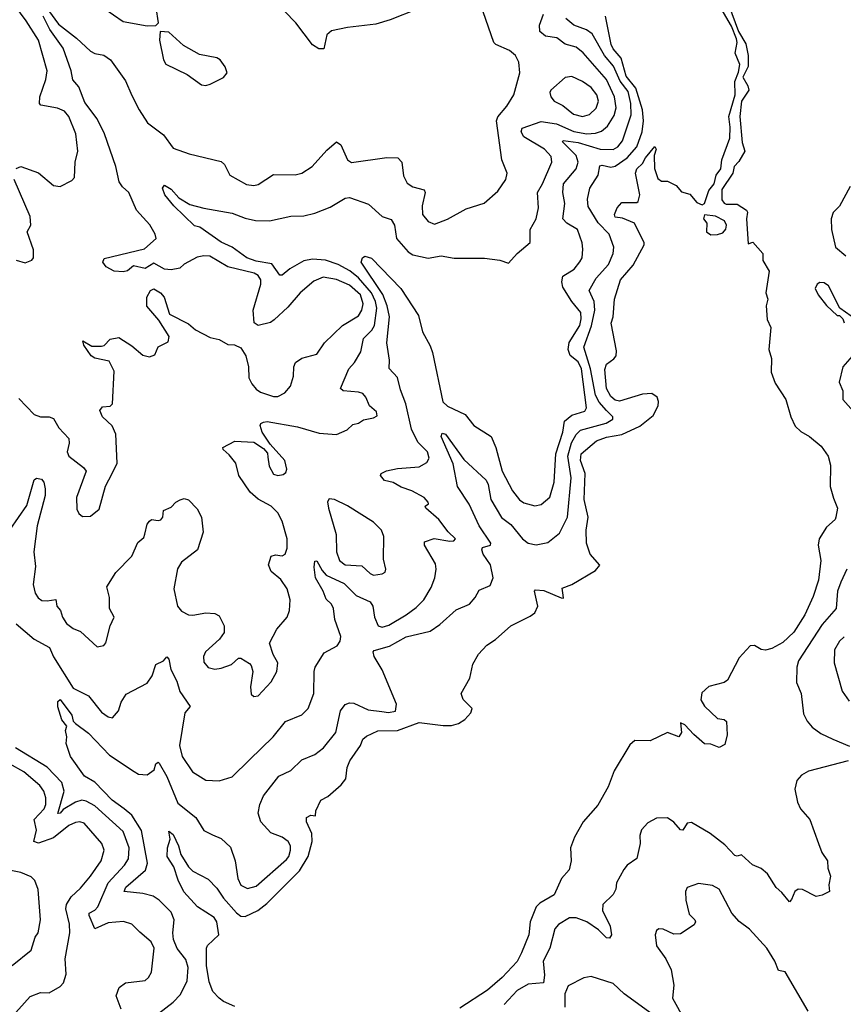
# Model space of a CAD drawing. Extents: x 1678759 to 1859541, y 384609 to 522867.
# Tile 271 of 466: x 1750009 to 1753793, y 493447 to 497969. Entities that reach past the tile are written whole.
import ezdxf

# ---------------------------------------------------------------- set-up
doc = ezdxf.new("R2010")
doc.units = 0

msp = doc.modelspace()

# ---------------------------------------------------------------- linework, layer by layer
at = {"layer": '0CON20XD'}
for points in [[(1749993.4, 497286.6), (1750015, 497295.8), (1750096.3, 497266.3), (1750165, 497208), (1750195, 497203.3), (1750248.5, 497231.5), (1750260.5, 497245), (1750264.5, 497315), (1750276.5, 497365), (1750266.8, 497445), (1750235.3, 497525), (1750215, 497550), (1750182.9, 497562.9), (1750106.4, 497576.4), (1750099.5, 497585), (1750102.5, 497615), (1750128.9, 497695), (1750135.4, 497734.6), (1750095.8, 497875), (1750039.7, 497965), (1749987, 498035)], [(1750395, 498022.7), (1750485, 497960.5), (1750595, 497941.4), (1750635, 497943.3), (1750646.2, 497955), (1750636, 498025)], [(1750997.1, 493437.1), (1750945, 493459.1), (1750925, 493474.1), (1750895.8, 493505), (1750879.1, 493549.1), (1750867, 493625), (1750867.5, 493705), (1750872.5, 493717.5), (1750924.5, 493765.5), (1750915, 493825.6), (1750903.1, 493845), (1750826.8, 493895), (1750763.2, 493963.2), (1750736.9, 494016.9), (1750717.6, 494077.6), (1750686.2, 494125), (1750687.7, 494165), (1750700, 494205), (1750695, 494242.5), (1750715, 494226.7), (1750738.9, 494175), (1750748.9, 494135), (1750785, 494078.1), (1750805, 494057.5), (1750875, 494021.4), (1750915, 493980.6), (1750944.8, 493934.8), (1751005, 493867.4), (1751025, 493851.8), (1751045, 493850.7), (1751102.5, 493877.5), (1751145, 493909.5), (1751295, 494059.5), (1751333.9, 494125), (1751353.5, 494195), (1751351.9, 494231.9), (1751327.1, 494285), (1751326.2, 494305), (1751346.2, 494316.2), (1751368.3, 494311.7), (1751369.2, 494335), (1751392.9, 494385), (1751425, 494401.8), (1751485.6, 494454.4), (1751507.4, 494482.6), (1751514.2, 494535), (1751525.1, 494564.9), (1751574.4, 494635), (1751586, 494664), (1751601.9, 494678.1), (1751655, 494703.1), (1751745, 494704.9), (1751845, 494741.2), (1751955, 494727), (1751992.3, 494727.7), (1752025, 494736.5), (1752053.6, 494755), (1752081.9, 494785), (1752087.5, 494805), (1752046.9, 494846.9), (1752038, 494875), (1752077.1, 494945), (1752090.3, 495009.7), (1752117.1, 495055), (1752155, 495095.6), (1752195, 495122.7), (1752265, 495185.6), (1752355, 495228.9), (1752375.5, 495245), (1752389.4, 495275), (1752374, 495345), (1752378.8, 495351.2), (1752417.2, 495347.2), (1752496.4, 495313.6), (1752507, 495313), (1752505.5, 495325.5), (1752501.2, 495358.8), (1752546.2, 495375), (1752655, 495439.2), (1752673.6, 495463.6), (1752630, 495515), (1752612.7, 495565), (1752611.2, 495625), (1752620.4, 495685), (1752602.2, 495765), (1752606.8, 495885), (1752585.3, 495945), (1752589.2, 495975), (1752658.6, 496035), (1752705, 496051.6), (1752775.6, 496064.4), (1752858, 496102), (1752919.1, 496150.9), (1752942.3, 496195), (1752944.6, 496215), (1752937.9, 496235), (1752912.7, 496252.7), (1752870.9, 496249.1), (1752765, 496217.9), (1752745, 496222.3), (1752725, 496238.9), (1752705.5, 496275), (1752697.7, 496362.3), (1752705, 496386.7), (1752738.6, 496411.4), (1752749.2, 496425), (1752751.2, 496448.8), (1752726.7, 496575), (1752735.7, 496604.3), (1752741.8, 496685), (1752769.1, 496775), (1752828.1, 496841.9), (1752878, 496935), (1752878, 496945), (1752834.2, 497034.2), (1752778.3, 497058.3), (1752745, 497063.1), (1752741.2, 497075), (1752753.3, 497105), (1752775, 497130), (1752845, 497130), (1752850, 497135), (1752857.5, 497165), (1752837.5, 497265), (1752844, 497285), (1752870.7, 497309.3), (1752884.4, 497335), (1752927.5, 497387.5), (1752932.5, 497375), (1752923.3, 497345), (1752926.1, 497286.1), (1752940.7, 497240.7), (1752958.3, 497228.3), (1752985, 497227.5), (1753025, 497207.5), (1753049.3, 497179.3), (1753088.3, 497168.3), (1753120.5, 497130.5), (1753145, 497118.8), (1753155.6, 497124.4), (1753174.6, 497185.4), (1753200, 497215), (1753208.5, 497255), (1753230.7, 497285), (1753234.5, 497325.5), (1753271.1, 497425), (1753273.7, 497476.3), (1753266.9, 497525), (1753295.4, 497624.6), (1753294.4, 497685), (1753311.8, 497728.2), (1753317, 497763), (1753295.4, 497815), (1753305.5, 497865), (1753301.9, 497881.9), (1753279.2, 497939.2), (1753231.6, 498021.6)], [(1751835, 498018.4), (1751711.3, 497968.7), (1751645, 497949.1), (1751515, 497933.4), (1751441.8, 497918.2), (1751420.8, 497899.2), (1751406, 497835), (1751383.3, 497835), (1751355, 497854), (1751278, 497955), (1751225, 498008)], [(1753265, 498040), (1753311.5, 497915), (1753345, 497858.8), (1753355.6, 497805), (1753355.6, 497755), (1753330.8, 497705), (1753354.5, 497665), (1753358.9, 497645), (1753324.6, 497595.4), (1753317.9, 497525), (1753327.5, 497405), (1753340.4, 497365), (1753312.6, 497317.4), (1753291.8, 497295), (1753285.5, 497264.5), (1753235, 497188.8), (1753235, 497142.5), (1753245, 497126), (1753255, 497122.2), (1753305, 497122.2), (1753348.6, 497095), (1753353.3, 497085), (1753348.5, 497055), (1753355, 496940), (1753377, 496947), (1753423.3, 496895), (1753423.6, 496863.6), (1753452.5, 496815), (1753437.1, 496715), (1753445.4, 496685), (1753438.6, 496655), (1753442.7, 496592.7), (1753459.2, 496555), (1753450, 496455), (1753462.5, 496412.5), (1753461.1, 496351.1), (1753479.8, 496299.8), (1753528.2, 496225), (1753551.9, 496145), (1753571.9, 496101.9), (1753597.1, 496077.1), (1753637.1, 496055), (1753691.1, 496011.1), (1753723.3, 495965), (1753733.6, 495923.6), (1753733.1, 495825), (1753748.3, 495771.7), (1753765.7, 495725.7), (1753758.8, 495685), (1753755, 495673.8), (1753715, 495638.8), (1753682.5, 495585), (1753677.5, 495555), (1753690, 495485), (1753679.5, 495395), (1753655, 495320), (1753615.4, 495235), (1753565, 495156.4), (1753515, 495109.2), (1753465, 495081.5), (1753435, 495073.5), (1753415, 495076.9), (1753385, 495094.2), (1753365, 495094), (1753315, 495037.5), (1753261.2, 494935), (1753245, 494924.3), (1753175, 494905.9), (1753143.1, 494876.9), (1753138.2, 494845), (1753155.4, 494815.4), (1753215, 494760), (1753245.6, 494755.6), (1753255.5, 494745.5), (1753260, 494685), (1753249.3, 494640.7), (1753223.3, 494626.7), (1753185, 494641.1), (1753155, 494642.9), (1753105.4, 494685.4), (1753065, 494730.8), (1753045, 494740), (1753050, 494695), (1753037.5, 494675), (1752985, 494694.6), (1752905, 494657.1), (1752835, 494659), (1752811.6, 494638.4), (1752740.5, 494519.5), (1752712.6, 494445), (1752665, 494361.8), (1752598.4, 494285), (1752557.8, 494215), (1752540, 494165), (1752542.9, 494105), (1752533.5, 494065), (1752497.8, 494025), (1752465, 493949.2), (1752398.4, 493911.6), (1752381.3, 493895), (1752354.7, 493825), (1752348.1, 493765), (1752315, 493683.3), (1752295, 493643.3), (1752225, 493569), (1752158.5, 493511.5), (1752031.5, 493428.5)], [(1749993.6, 495195), (1750075, 495123.5), (1750146, 495086), (1750165, 495042.1), (1750255, 494898.8), (1750325, 494864.1), (1750385, 494788.8), (1750415, 494766.5), (1750435, 494762.2), (1750463.1, 494795), (1750475.6, 494835), (1750499.1, 494870.9), (1750595, 494921.2), (1750617.5, 494955), (1750635, 495007.5), (1750670, 495025), (1750685, 495042.5), (1750695, 495032.5), (1750702.9, 494985), (1750731.5, 494931.5), (1750745, 494884), (1750792.5, 494815), (1750768.2, 494785), (1750743.3, 494635), (1750756.1, 494585), (1750803.3, 494515), (1750865, 494476.4), (1750925, 494473.3), (1750985, 494491.2), (1751065, 494569.4), (1751174.2, 494675.8), (1751230, 494745), (1751305, 494776.5), (1751334.4, 494805), (1751360.8, 494875), (1751361.8, 494975), (1751366.9, 494995), (1751408.2, 495061.8), (1751467.3, 495092.7), (1751482.2, 495115), (1751484.4, 495135.6), (1751457.1, 495215), (1751451.2, 495265), (1751440.9, 495285), (1751417.6, 495307.6), (1751403.8, 495345), (1751368.1, 495405), (1751361.8, 495455), (1751365, 495482.5), (1751375, 495483.8), (1751399, 495439), (1751417.9, 495417.9), (1751499.8, 495379.8), (1751555.3, 495325), (1751619.4, 495295), (1751631.3, 495275), (1751638.9, 495225), (1751655.7, 495185), (1751675, 495179.6), (1751705, 495187.5), (1751785, 495235.9), (1751830.7, 495269.3), (1751866.2, 495305), (1751899.2, 495360.8), (1751916.4, 495405), (1751922.5, 495445), (1751919.8, 495469.8), (1751868.8, 495555), (1751869.5, 495570.5), (1751913.4, 495586.6), (1751985, 495574.5), (1752004.3, 495575.7), (1752010.6, 495585), (1751976.9, 495616.9), (1751935, 495674.1), (1751875.7, 495725), (1751871.2, 495735), (1751886.7, 495745), (1751886.1, 495753.9), (1751866.9, 495775), (1751811.4, 495805), (1751761.5, 495821.5), (1751725, 495843.8), (1751685, 495852.8), (1751667.1, 495875), (1751670, 495885), (1751695, 495897.5), (1751745, 495908.2), (1751845, 495915.3), (1751878.9, 495935), (1751890, 495955), (1751882.9, 495985), (1751838.3, 496028.2), (1751808.4, 496088.4), (1751782.4, 496205), (1751758.6, 496268.6), (1751745, 496325.4), (1751706.8, 496366.8), (1751708.1, 496405), (1751695.7, 496485), (1751708.5, 496605), (1751697.6, 496655), (1751676.8, 496706.8), (1751578, 496855), (1751583.3, 496875), (1751595, 496883.3), (1751625, 496873.3), (1751759.4, 496735), (1751840.7, 496610.7), (1751860, 496535), (1751895, 496471.9), (1751905, 496440.8), (1751953.8, 496213.8), (1751975, 496193.5), (1752055.2, 496155.2), (1752095.7, 496105.7), (1752175, 496054.2), (1752196.2, 496005), (1752225, 495895.7), (1752273.1, 495805), (1752305, 495763.5), (1752325, 495749.6), (1752375, 495736.5), (1752405, 495743.1), (1752444, 495776), (1752464.7, 495845), (1752472.5, 495975), (1752504.2, 496074.2), (1752511.8, 496125), (1752545, 496152.3), (1752605, 496171.5), (1752613.1, 496186.9), (1752590.7, 496365), (1752575, 496397.9), (1752537.6, 496427.6), (1752529.6, 496455), (1752533.6, 496486.4), (1752583, 496565), (1752589.2, 496595), (1752586.6, 496625), (1752545, 496674.7), (1752505, 496740.7), (1752499.1, 496765), (1752505, 496790.9), (1752556, 496824), (1752582.9, 496857.1), (1752592.5, 496875), (1752596.5, 496915), (1752593.1, 496945), (1752571.2, 497005), (1752522.1, 497035), (1752504.7, 497055), (1752514.1, 497125), (1752504, 497175), (1752506.8, 497215), (1752566.2, 497283.8), (1752575.3, 497315), (1752565.8, 497345), (1752502.1, 497407.9), (1752505.7, 497414.3), (1752575, 497405.1), (1752675.2, 497374.8), (1752735, 497372.6), (1752756.7, 497385), (1752777.7, 497412.3), (1752818, 497532), (1752817.5, 497585), (1752805, 497639.7), (1752767.4, 497687.4), (1752736.6, 497756.6), (1752695.1, 497805.1), (1752638.8, 497905), (1752613.4, 497923.4), (1752555, 497944.7), (1752518.2, 497975)], [(1750005, 496230), (1750075, 496156.5), (1750105, 496144.5), (1750145, 496145.6), (1750165, 496138), (1750188.6, 496095), (1750234.4, 496045), (1750236.4, 496025), (1750227.5, 495985), (1750234.4, 495965), (1750303.1, 495913.1), (1750314.4, 495895), (1750270, 495775), (1750271.1, 495721.1), (1750280.9, 495700.9), (1750298.1, 495688.1), (1750335, 495689.1), (1750375, 495720.8), (1750403.4, 495826.6), (1750434.4, 495885.6), (1750457.3, 495932.7), (1750451.1, 496065), (1750434, 496104), (1750390, 496145), (1750377.5, 496175), (1750389.3, 496190.7), (1750425, 496193.8), (1750435.8, 496204.2), (1750442.9, 496355), (1750420.3, 496400.3), (1750355, 496414), (1750336.9, 496425), (1750304.2, 496475), (1750300, 496495), (1750340, 496470), (1750385, 496469.2), (1750397.7, 496472.3), (1750425, 496502), (1750465, 496509.2), (1750525, 496471.9), (1750575, 496428.2), (1750605, 496421.5), (1750630.3, 496429.7), (1750645, 496466.2), (1750690.7, 496489.3), (1750695.8, 496514.2), (1750648.8, 496588.8), (1750593.6, 496653.6), (1750593.3, 496695), (1750610, 496725), (1750625, 496733.3), (1750656.7, 496715), (1750673.3, 496695), (1750696.7, 496616.7), (1750785, 496571.9), (1750817.5, 496545), (1750885, 496508.9), (1750925, 496501.1), (1750965, 496478.1), (1750995.6, 496475.6), (1751025, 496462.5), (1751047.7, 496425), (1751060.4, 496375), (1751061.8, 496325), (1751075, 496297.5), (1751095, 496272.3), (1751115, 496258.7), (1751175, 496238.8), (1751195, 496238.8), (1751227.5, 496255), (1751253.4, 496286.6), (1751267.6, 496332.4), (1751268.6, 496375), (1751276.9, 496395), (1751305, 496414.4), (1751375, 496432.9), (1751409.1, 496485), (1751492.2, 496565), (1751565, 496609.3), (1751581, 496635), (1751586.7, 496665), (1751574.3, 496705), (1751525, 496750), (1751465, 496776.1), (1751403.7, 496786.3), (1751360.9, 496769.1), (1751297.3, 496715), (1751241.8, 496648.2), (1751178.8, 496591.2), (1751160.9, 496579.1), (1751105, 496564.4), (1751086.9, 496576.9), (1751081.5, 496635), (1751117.6, 496755), (1751116.6, 496775), (1751105.3, 496795), (1751085.7, 496805.7), (1750964.8, 496834.8), (1750883.3, 496883.3), (1750855, 496884.8), (1750825, 496877.9), (1750765, 496846.3), (1750745, 496828.2), (1750705, 496819.7), (1750675, 496823.1), (1750625, 496851.1), (1750585, 496826.1), (1750531.8, 496838.2), (1750505, 496815.5), (1750485, 496811.2), (1750443.3, 496815), (1750406, 496835), (1750390.8, 496855), (1750398, 496872), (1750582.6, 496917.4), (1750635.6, 496965), (1750632.2, 496985), (1750606.6, 497026.6), (1750545.8, 497095), (1750510.9, 497175), (1750481.7, 497201.7), (1750466.4, 497225), (1750451.3, 497295), (1750399.1, 497445), (1750364.8, 497514.8), (1750308.9, 497588.9), (1750280.5, 497660.5), (1750253, 497693), (1750245.8, 497735), (1750208.9, 497838.9), (1750147.7, 497925), (1750117.3, 497985)], [(1750041.5, 495738.5), (1750075, 495855.6), (1750087, 495863), (1750109.2, 495859.2), (1750120.4, 495845), (1750126.9, 495815), (1750126.9, 495783.1), (1750090.2, 495645), (1750074.1, 495525), (1750082.1, 495457.9), (1750071.5, 495375), (1750080.5, 495335), (1750094, 495314), (1750111.5, 495301.5), (1750135, 495299.4), (1750175, 495306.7), (1750180, 495275), (1750196.4, 495255), (1750206.4, 495225), (1750225, 495195.6), (1750255, 495173.5), (1750288.9, 495158.9), (1750365, 495088.8), (1750395, 495094.2), (1750405, 495106.7), (1750424.2, 495185), (1750443.3, 495225), (1750422, 495265), (1750422.5, 495315), (1750408.8, 495365), (1750450.6, 495429.4), (1750524.5, 495505.5), (1750552.6, 495567.4), (1750578.8, 495591.2), (1750583.9, 495606.1), (1750595, 495652.5), (1750605, 495666.2), (1750615, 495673.3), (1750645, 495668.8), (1750657.3, 495672.7), (1750666.2, 495685), (1750670, 495715), (1750705, 495730), (1750727, 495753), (1750746.4, 495763.6), (1750765, 495770), (1750785, 495764), (1750825, 495723.3), (1750844.3, 495685), (1750852, 495615), (1750825.8, 495535), (1750752.6, 495477.4), (1750733.6, 495446.4), (1750717.6, 495355), (1750734.7, 495275), (1750751.8, 495251.8), (1750785, 495236.1), (1750805, 495234.1), (1750865, 495244.6), (1750905, 495241.5), (1750925, 495230.8), (1750947.8, 495185), (1750947.8, 495155), (1750926.6, 495123.4), (1750862.5, 495065), (1750853.1, 495045), (1750855, 495018.8), (1750875, 494994.4), (1750906.4, 494986.4), (1750935, 494990), (1750981.7, 495008.3), (1751015, 495036), (1751025, 495036.2), (1751065, 495012), (1751073.1, 495003.1), (1751079.5, 494975), (1751070, 494905), (1751072, 494872), (1751085, 494860), (1751105, 494864), (1751165, 494928), (1751190.6, 494975), (1751194.4, 495015), (1751173.4, 495053.4), (1751156.7, 495105), (1751190.5, 495169.5), (1751237.9, 495225), (1751249.3, 495255), (1751251.1, 495305), (1751237.6, 495355), (1751208.4, 495398.4), (1751164.5, 495435), (1751152.5, 495465), (1751164.3, 495505.7), (1751185, 495511.1), (1751215, 495506.7), (1751228.1, 495515), (1751237.9, 495542.1), (1751238.1, 495585), (1751215.4, 495665.4), (1751194.5, 495704.5), (1751165, 495735.3), (1751105, 495766.5), (1751068.5, 495798.5), (1751015.5, 495875), (1751001.7, 495931.7), (1750971.1, 495971.1), (1750943.3, 495995), (1750942.5, 496005), (1750997.3, 496032.7), (1751085, 496028.8), (1751129.1, 495999.1), (1751148.3, 495978.3), (1751149.7, 495959.7), (1751155, 495918.8), (1751175, 495881.2), (1751195, 495875.4), (1751219.3, 495880.7), (1751231.1, 495888.9), (1751237.1, 495905), (1751227.1, 495945), (1751160.4, 496020.4), (1751123.8, 496075), (1751114.2, 496105.8), (1751116.7, 496115), (1751128.6, 496121.4), (1751145.8, 496124.2), (1751285, 496099.3), (1751385, 496070.9), (1751465, 496064.2), (1751513.3, 496085), (1751539.7, 496110.3), (1751565, 496116.2), (1751588, 496132), (1751635, 496140), (1751650.7, 496149.3), (1751648.8, 496168.8), (1751615.8, 496195.8), (1751599.2, 496235), (1751585, 496252), (1751565, 496258.9), (1751495, 496264.6), (1751482.5, 496275), (1751521.1, 496365), (1751547.3, 496395), (1751576, 496444), (1751589.3, 496505), (1751626.9, 496543.1), (1751638.8, 496565), (1751649.7, 496645), (1751643.7, 496675), (1751624.8, 496714.8), (1751565, 496783.5), (1751525.6, 496815.6), (1751472.4, 496845), (1751414.8, 496865.2), (1751355, 496869.3), (1751315, 496861.5), (1751250, 496825), (1751215, 496795.6), (1751205, 496795.8), (1751167.6, 496847.6), (1751095, 496860), (1751052.9, 496875), (1750985, 496924.7), (1750935, 496947.9), (1750836.2, 497016.2), (1750813, 497023), (1750716.7, 497115), (1750675.6, 497165), (1750665.6, 497195), (1750675, 497208.9), (1750705, 497191.1), (1750740.8, 497150.8), (1750791.1, 497121.1), (1750855, 497103.2), (1750985, 497080.3), (1751045, 497057.5), (1751092.4, 497047.6), (1751157.5, 497045), (1751255, 497066.4), (1751315, 497068.9), (1751365, 497080.4), (1751435, 497108.9), (1751505, 497149.1), (1751525, 497153.1), (1751611.6, 497121.6), (1751675, 497065.6), (1751715, 497051.4), (1751731.1, 497025), (1751740, 496965), (1751793.6, 496903.6), (1751815, 496889.1), (1751885, 496874.4), (1751945, 496884.3), (1752005.7, 496874.3), (1752145, 496874.4), (1752215.5, 496865.5), (1752255, 496851.2), (1752294, 496895), (1752354.2, 496945.8), (1752354.6, 497005), (1752382, 497055), (1752393.2, 497105), (1752387.5, 497175), (1752410.6, 497215), (1752453.8, 497315), (1752451.2, 497341.2), (1752420.8, 497375), (1752325, 497431.4), (1752313.7, 497455), (1752318.2, 497471.8), (1752405, 497501.1), (1752475, 497491.6), (1752555, 497456.3), (1752615, 497445.5), (1752655, 497447.6), (1752682.3, 497457.7), (1752709, 497481), (1752740.2, 497529.8), (1752749.6, 497565), (1752741.9, 497615), (1752704.8, 497695), (1752598, 497818), (1752565, 497842.9), (1752515, 497856.7), (1752476.5, 497886.5), (1752424.5, 497894.5), (1752398.9, 497915), (1752397.1, 497945), (1752415.3, 497995)], [(1750141.2, 498011.2), (1750188.2, 497948.2), (1750269.5, 497885), (1750335, 497824.3), (1750355, 497814.3), (1750395, 497806.9), (1750425.8, 497785), (1750495, 497688.6), (1750525, 497621.4), (1750557.6, 497555), (1750596.9, 497495), (1750669.9, 497439.9), (1750715, 497379.4), (1750787.3, 497352.7), (1750935, 497318.6), (1750950, 497305), (1750974, 497255), (1751051.7, 497211.7), (1751085, 497207.5), (1751105, 497212.5), (1751175, 497258.1), (1751275, 497256.9), (1751305.4, 497264.6), (1751352.5, 497295), (1751420.3, 497369.7), (1751465, 497408.8), (1751485, 497394), (1751515.6, 497325.6), (1751534.1, 497314.1), (1751695.7, 497335.7), (1751746, 497335), (1751764.4, 497315), (1751772.4, 497252.4), (1751789.2, 497219.2), (1751815, 497201.8), (1751867.8, 497187.8), (1751871.5, 497175), (1751857.7, 497115), (1751860, 497075), (1751885, 497042.9), (1751915, 497030.9), (1751975, 497052.9), (1752059.8, 497100.2), (1752143.3, 497126.7), (1752205, 497181.2), (1752242.9, 497235), (1752248.1, 497265), (1752224.7, 497325), (1752199.6, 497505), (1752206, 497524), (1752247.7, 497572.3), (1752278.9, 497625), (1752307.5, 497725), (1752302.9, 497775), (1752286.7, 497805), (1752258.7, 497828.6), (1752197.1, 497855), (1752187.1, 497865), (1752138.3, 498005)], [(1750647.5, 493405), (1750713.7, 493456.3), (1750747.9, 493492.1), (1750778, 493555), (1750782.9, 493615), (1750772, 493652), (1750733.1, 493703.1), (1750715.6, 493745), (1750712.2, 493775), (1750718.6, 493835), (1750705, 493870), (1750649.5, 493925), (1750622.9, 493942.9), (1750575.2, 493955.2), (1750488.8, 493965), (1750497.3, 493985), (1750586.8, 494063.2), (1750597, 494095), (1750568.8, 494245), (1750525, 494315.9), (1750488.9, 494345), (1750434.2, 494384.2), (1750355, 494467.3), (1750307.5, 494495), (1750241.9, 494585), (1750222.5, 494645), (1750225.5, 494675), (1750220, 494705), (1750226, 494725), (1750203.5, 494753.5), (1750183.7, 494813.7), (1750185, 494837.5), (1750195, 494846.7), (1750248.1, 494775), (1750255, 494747.5), (1750265.8, 494735.8), (1750325, 494692), (1750421.7, 494591.8), (1750535, 494515.6), (1750555, 494504.4), (1750595, 494500), (1750626.9, 494523.1), (1750635, 494551.2), (1750645, 494558.6), (1750649.2, 494555), (1750685, 494493.3), (1750735, 494370), (1750817.8, 494305), (1750855.6, 494245), (1750894.4, 494225.6), (1750935, 494207.5), (1750977.7, 494167.7), (1750999.2, 494105), (1751012, 494025), (1751025, 493994.4), (1751055, 493978.2), (1751095, 493988.8), (1751235, 494112.1), (1751245.3, 494125), (1751253.2, 494155), (1751252.9, 494175), (1751243.3, 494195), (1751215, 494213.8), (1751163.5, 494235), (1751116.7, 494285), (1751104.7, 494325), (1751112.7, 494365), (1751129.1, 494405), (1751200, 494495), (1751255, 494520), (1751305, 494569.4), (1751365, 494594.4), (1751404.6, 494625.4), (1751461.5, 494695), (1751482.3, 494795), (1751505, 494823.5), (1751525, 494831.2), (1751545, 494829.2), (1751610, 494800), (1751672.3, 494792.3), (1751703, 494787), (1751735, 494792.9), (1751740, 494825), (1751675, 494983.8), (1751637.5, 495045), (1751633.3, 495065), (1751637.5, 495072.5), (1751707.5, 495092.5), (1751785, 495134.6), (1751895, 495161.1), (1751939, 495191), (1752015, 495258.5), (1752075.3, 495284.7), (1752101.4, 495315), (1752120.4, 495349.6), (1752170, 495370), (1752183.8, 495405), (1752172.5, 495465), (1752138.2, 495515), (1752131.5, 495535), (1752135, 495545.5), (1752172.5, 495555), (1752172.9, 495565), (1752120.5, 495645), (1752074.3, 495744.3), (1752020.6, 495825), (1752001.2, 495928.8), (1751945.7, 496055), (1751950.3, 496069.7), (1751965, 496066), (1752049.2, 495949.2), (1752152.6, 495855), (1752161.5, 495835), (1752173.8, 495765), (1752223.2, 495683.2), (1752265, 495651.3), (1752319.2, 495585), (1752344.4, 495565), (1752382.1, 495557.9), (1752435, 495567.7), (1752488.9, 495611.1), (1752525.2, 495685), (1752542.7, 495865), (1752527.1, 495965), (1752544.2, 496025.8), (1752565.9, 496064.1), (1752585, 496083.3), (1752703.2, 496116.8), (1752733.3, 496135), (1752733.5, 496145), (1752704.7, 496174.7), (1752672, 496212), (1752654.7, 496245), (1752630.8, 496365), (1752600.2, 496465), (1752636.8, 496563.2), (1752651.7, 496635), (1752648.1, 496675), (1752624.7, 496725), (1752657.8, 496782.2), (1752714.1, 496845), (1752735.4, 496895), (1752737.9, 496925), (1752717.9, 496985), (1752666.4, 497036.4), (1752621.2, 497111.2), (1752618.1, 497145), (1752628.4, 497195), (1752666.4, 497255), (1752675, 497297.8), (1752685, 497300.9), (1752725, 497291.9), (1752745, 497297.3), (1752800.2, 497335), (1752844.5, 497385), (1752869.2, 497455), (1752874.6, 497505.4), (1752871.1, 497555), (1752840.2, 497655), (1752795, 497710), (1752772.6, 497792.6), (1752735.9, 497835), (1752726.1, 497855), (1752701.1, 497985)], [(1750865, 497666.7), (1750885, 497673.8), (1750946.1, 497703.9), (1750962.5, 497725), (1750953.6, 497753.6), (1750930, 497785), (1750915, 497793.8), (1750835, 497809.2), (1750761.7, 497851.7), (1750695, 497912.5), (1750654, 497916), (1750652, 497875), (1750670, 497785), (1750680, 497765), (1750778.3, 497718.3), (1750845, 497670), (1750865, 497666.7)], [(1752595, 497524.8), (1752626.4, 497533.6), (1752657.5, 497562.5), (1752668, 497595), (1752661.2, 497625), (1752635, 497657.8), (1752595, 497685.4), (1752545, 497707.9), (1752515, 497704.5), (1752449.2, 497645), (1752444.3, 497635), (1752448.6, 497615), (1752464.6, 497594.6), (1752505, 497574.6), (1752553.5, 497535), (1752595, 497524.8)], [(1749993.3, 496865), (1750035, 496852.9), (1750065.4, 496864.6), (1750073.1, 496875), (1750071.9, 496911.9), (1750044, 496995), (1750060.8, 497025), (1750056.9, 497065), (1749983.5, 497235)], [(1753825, 497202.5), (1753775, 497112.5), (1753746.4, 497083.6), (1753736.7, 497055), (1753739.2, 497005), (1753756.7, 496925), (1753804.4, 496884.4)], [(1753185, 496980.8), (1753215, 496982.5), (1753238.9, 496991.1), (1753253.4, 497006.6), (1753255.5, 497025), (1753246.9, 497045), (1753205, 497066.6), (1753155, 497072.5), (1753150, 497055), (1753165.4, 497035.4), (1753164.3, 496994.3), (1753185, 496980.8)], [(1753828.3, 496608.3), (1753777.5, 496645), (1753725, 496747.5), (1753705, 496760), (1753685, 496762.5), (1753672.5, 496755), (1753663.3, 496735), (1753677.5, 496705), (1753715, 496656.7), (1753765, 496610), (1753775, 496610), (1753790, 496595), (1753797, 496577)], [(1753844.1, 496435.9), (1753791.2, 496375), (1753773.8, 496305), (1753790, 496265), (1753791.4, 496225), (1753839.6, 496169.6)], [(1751635, 495417.5), (1751675, 495423.8), (1751688.3, 495431.7), (1751691.2, 495445), (1751680.9, 495490.9), (1751681.8, 495595), (1751671.3, 495625), (1751635, 495661.1), (1751515, 495736.9), (1751455, 495765.6), (1751430.8, 495769.2), (1751424, 495755), (1751427.1, 495725), (1751462.5, 495605), (1751465.3, 495525), (1751478.2, 495485), (1751505, 495465.9), (1751580.8, 495460.8), (1751618.8, 495425), (1751635, 495417.5)], [(1749965, 495626.9), (1750041.5, 495738.5)], [(1753808.9, 495445), (1753782, 495385), (1753766.5, 495345), (1753759.6, 495265), (1753695, 495192), (1753587.1, 495025), (1753579.1, 494995), (1753578.5, 494925), (1753598.5, 494875), (1753610.5, 494780.5), (1753626.9, 494746.9), (1753649.1, 494719.1), (1753690.2, 494690.2), (1753744, 494664), (1753821.9, 494631.9)], [(1753796.5, 495135), (1753774.8, 495115.2), (1753752.5, 495075), (1753751.5, 495015), (1753788.1, 494885), (1753819.7, 494839.7)], [(1750475.6, 493425), (1750453.1, 493485), (1750466.9, 493523.1), (1750495, 493545.5), (1750585, 493556.2), (1750600.3, 493569.7), (1750614.4, 493595), (1750626.9, 493705), (1750613.1, 493733.1), (1750561.7, 493778.3), (1750525, 493815.5), (1750486.7, 493826.7), (1750415, 493820.9), (1750355, 493793.6), (1750328.2, 493855), (1750328.9, 493865), (1750355, 493879.4), (1750368.1, 493895), (1750415.6, 494004.4), (1750491.4, 494085), (1750509.8, 494115), (1750512.4, 494165), (1750485, 494240), (1750355, 494358.9), (1750315, 494380.5), (1750295, 494383.6), (1750265, 494374.4), (1750209.2, 494340.8), (1750195, 494324.2), (1750185, 494323.3), (1750213.4, 494425), (1750203.3, 494465), (1750135, 494536.2), (1749990.4, 494625)], [(1749965, 493380), (1750057.4, 493482.6), (1750105, 493500.5), (1750145, 493498.9), (1750195, 493528.8), (1750210, 493545), (1750222.9, 493585), (1750218.8, 493655), (1750239.7, 493775), (1750238.1, 493815), (1750221.9, 493885), (1750224.2, 493905), (1750245, 493940), (1750289.2, 493980.8), (1750334.8, 494035.2), (1750383.9, 494105), (1750397.3, 494155), (1750386.2, 494185), (1750305, 494278.5), (1750285, 494284.7), (1750265, 494282.2), (1750235, 494267.4), (1750165, 494211.2), (1750095, 494186.4), (1750074.2, 494194.2), (1750087.1, 494247.1), (1750075.8, 494295), (1750121.1, 494345), (1750129.3, 494365), (1750129.5, 494395), (1750120, 494425), (1750101.4, 494451.4), (1750028.7, 494515), (1749895, 494587.5)], [(1753814.7, 494565.3), (1753633.1, 494516.9), (1753600.3, 494499.7), (1753578.8, 494475), (1753570, 494435), (1753581.9, 494375), (1753596.7, 494345), (1753639.1, 494295), (1753678.5, 494185), (1753693.6, 494143.6), (1753720.7, 494105), (1753722.4, 494072.4), (1753734, 494035), (1753726.7, 493995), (1753730, 493965), (1753695, 493947.5), (1753667.5, 493942.5), (1753605, 493974.1), (1753584.7, 493975.3), (1753569.4, 493965), (1753555, 493927.5), (1753545, 493917.5), (1753510.8, 493960.8), (1753485, 493982.9), (1753445.3, 494045.3), (1753415, 494070.6), (1753375, 494087.5), (1753325, 494133.8), (1753305, 494126.7), (1753295, 494130), (1753248.9, 494178.9), (1753181.7, 494231.7), (1753095, 494281.4), (1753075, 494278), (1753055, 494246.2), (1753045, 494248), (1753015, 494283.1), (1752985, 494303.3), (1752935, 494301.2), (1752895, 494280), (1752865, 494247.5), (1752858.3, 494221.7), (1752860, 494185), (1752844.2, 494115.8), (1752800, 494085), (1752784.6, 494065.4), (1752751.2, 494005), (1752747.1, 493975), (1752735, 493951.4), (1752687.8, 493905), (1752687.1, 493877.1), (1752721.1, 493805), (1752727.8, 493765), (1752719.5, 493750.5), (1752705, 493751.5), (1752668.3, 493788.3), (1752615, 493824.7), (1752565, 493843.8), (1752535, 493843.6), (1752485, 493813.3), (1752466.9, 493793.1), (1752444.7, 493705), (1752413.5, 493645), (1752420.7, 493580.7), (1752415.2, 493544.8), (1752345, 493539.4), (1752295, 493509.7), (1752234.6, 493445)], [(1749974.3, 493625), (1750061.4, 493695), (1750079.6, 493755), (1750094.4, 493775.6), (1750104.5, 493835), (1750094.5, 493974.5), (1750079.2, 494015), (1750062.1, 494032.1), (1750015, 494051.8), (1749915, 494071.8)], [(1753631.2, 493415), (1753525, 493596), (1753495, 493602), (1753478.9, 493645), (1753440.9, 493705), (1753361.7, 493791.7), (1753315, 493827.5), (1753281.2, 493865), (1753222.2, 493975), (1753192.4, 493992.4), (1753127.7, 494002.3), (1753075, 493983.3), (1753068.6, 493965), (1753068.9, 493925), (1753085, 493860), (1753110, 493835), (1753113.3, 493825), (1753107.7, 493812.3), (1753045, 493770), (1753015, 493768.8), (1752965, 493792), (1752946.1, 493793.9), (1752934, 493785), (1752928, 493765), (1752935.4, 493715.4), (1752977.8, 493655), (1753001.5, 493605), (1753014.1, 493535), (1753008.5, 493475), (1753063.3, 493375)], [(1752915, 493401.5), (1752785.6, 493495), (1752735, 493541.5), (1752635, 493574), (1752601.2, 493568.8), (1752528.5, 493531.5), (1752513.8, 493495), (1752513.3, 493433.3)]]:
    msp.add_lwpolyline(points, dxfattribs=at)

doc.saveas('drawing.dxf')
